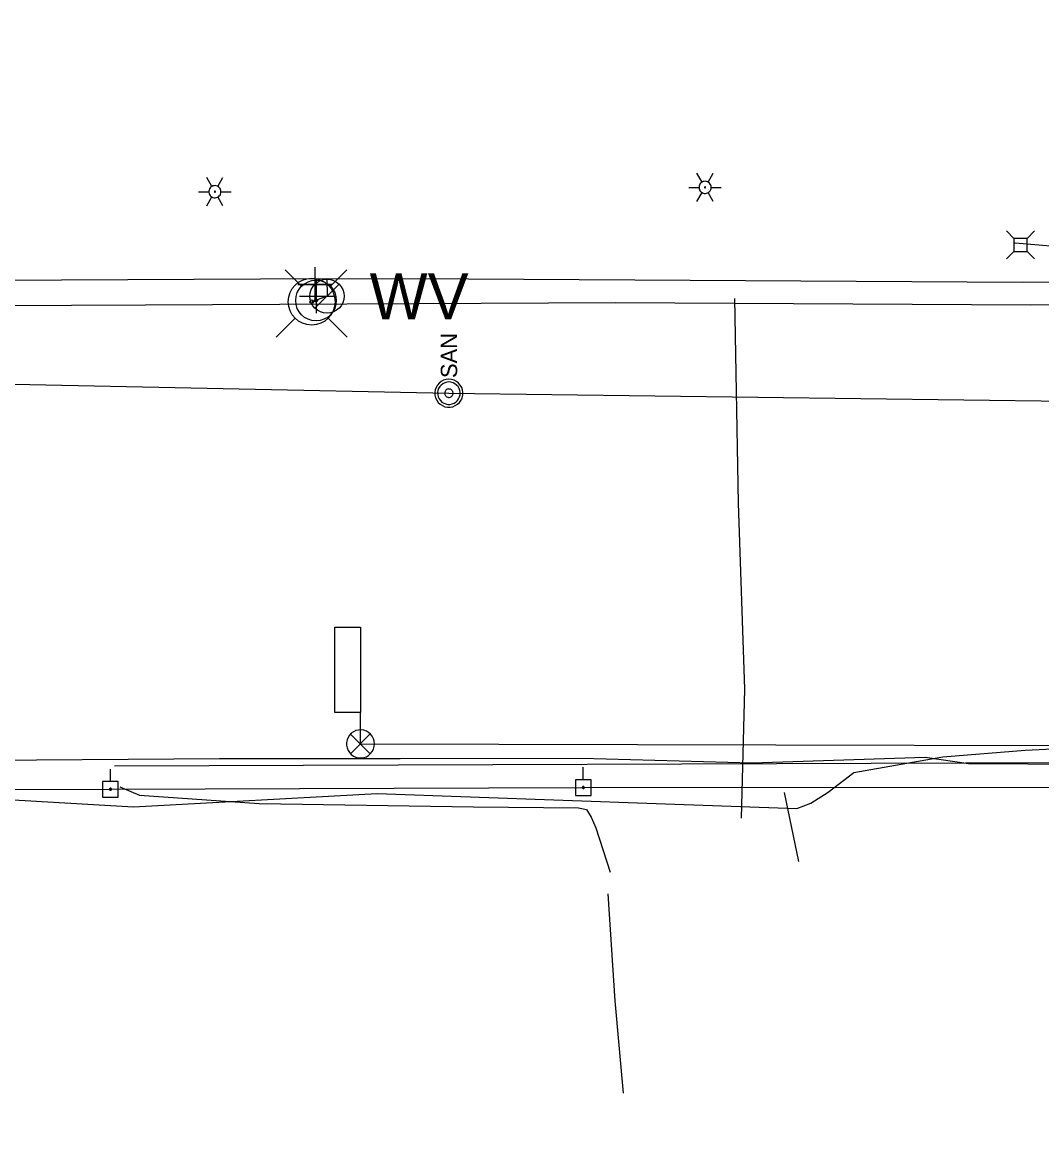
# Model space of a CAD drawing. Extents: x 596028 to 606371, y 330010 to 403088.
# Drawn here: x 601649 to 601888.4, y 366000.6 to 366261.4 of the extents above; entities that cross this region are included whole.
import ezdxf

# ---------------------------------------------------------------- set-up
doc = ezdxf.new("R2010")
doc.units = 0
for name, color, linetype in [('E_LTG', 7, 'Continuous'), ('E_SIG', 7, 'Continuous'), ('E_SIG_Conduit', 7, 'Continuous'), ('E_UTL_AG_Bold', 7, 'Continuous'), ('E_UTL_E', 7, 'Continuous'), ('E_UTL_E_UG', 7, 'Continuous'), ('E_UTL_EPowerPole', 7, 'Continuous'), ('E_UTL_FO_UG_MCI', 7, 'Continuous'), ('E_UTL_FO_UG_MWFN', 7, 'Continuous'), ('E_UTL_G_UG', 7, 'Continuous'), ('E_UTL_Loop_UG', 7, 'Continuous'), ('E_UTL_Overhead', 7, 'Continuous'), ('E_UTL_SAN_MH', 7, 'Continuous'), ('E_UTL_SAN_UG', 7, 'Continuous'), ('E_UTL_T_UG', 7, 'Continuous'), ('E_UTL_TV_UG', 7, 'Continuous'), ('E_UTL_W', 7, 'Continuous'), ('E_UTL_W_UG', 7, 'Continuous'), ('E_UTL_WHydrant', 7, 'Continuous')]:
    doc.layers.add(name, color=color, linetype=linetype)

# ---------------------------------------------------------------- blocks, each defined once
blk = doc.blocks.new('HYD')
at = {"layer": 'E_UTL_WHydrant'}
for p, q in [((-11.69, 11.7), (-25.35, 25.35)), ((11.7, 11.7), (25.36, 25.35))]:
    blk.add_line(p, q, dxfattribs=at)
for radius in [16.72, 1.28]:
    blk.add_circle((0, 0), radius, dxfattribs=at)
blk = doc.blocks.new('WV')
at = {"layer": 'E_UTL_W'}
blk.add_line((-8.62, -8.62), (8.62, 8.62), dxfattribs=at)
blk.add_circle((0, 0), 12.19, dxfattribs=at)
blk.add_text('WV', height=32.918, dxfattribs=at).set_placement((30.48, -16.46))
blk = doc.blocks.new('PED')
at = {"layer": 'E_UTL_AG_Bold'}
for p, q in [((-7.6, 7.6), (-16.2, 16.2)), ((7.6, 7.6), (16.2, 16.2)), ((-7.6, -7.6), (-16.2, -16.2)), ((7.6, -7.6), (16.2, -16.2))]:
    blk.add_line(p, q, dxfattribs=at)
blk.add_lwpolyline([(-7.6, -7.6), (7.6, -7.6), (7.6, 7.6), (-7.6, 7.6)], close=True, dxfattribs=at)

msp = doc.modelspace()

# ---------------------------------------------------------------- linework, layer by layer
at = {"layer": 'E_LTG'}
for points in [[(601808.58, 366223.89), (601807.39, 366225.95)], [(601810.01, 366223.89), (601811.2, 366225.95)], [(601693.49, 366222.86), (601692.3, 366224.93)], [(601695.63, 366221.63), (601695.61, 366221.9), (601695.53, 366222.16), (601695.41, 366222.4), (601695.24, 366222.61), (601695.03, 366222.79), (601694.8, 366222.93), (601694.54, 366223.01), (601694.27, 366223.05), (601694, 366223.04), (601693.74, 366222.98), (601693.49, 366222.86), (601693.27, 366222.71), (601693.08, 366222.51), (601692.93, 366222.28), (601692.83, 366222.03), (601692.78, 366221.76), (601692.78, 366221.49), (601692.83, 366221.22), (601692.93, 366220.97), (601693.08, 366220.74), (601693.27, 366220.55), (601693.49, 366220.39), (601693.74, 366220.28), (601694, 366220.21), (601694.27, 366220.2), (601694.54, 366220.24), (601694.8, 366220.33), (601695.03, 366220.46), (601695.24, 366220.64), (601695.41, 366220.85), (601695.53, 366221.09), (601695.61, 366221.36), (601695.63, 366221.63)], [(601695.63, 366221.63), (601695.61, 366221.9), (601695.53, 366222.16), (601695.41, 366222.4), (601695.24, 366222.61), (601695.03, 366222.79), (601694.8, 366222.93), (601694.54, 366223.01), (601694.27, 366223.05), (601694, 366223.04), (601693.74, 366222.98), (601693.49, 366222.86), (601693.27, 366222.71), (601693.08, 366222.51), (601692.93, 366222.28), (601692.83, 366222.03), (601692.78, 366221.76), (601692.78, 366221.49), (601692.83, 366221.22), (601692.93, 366220.97), (601693.08, 366220.74), (601693.27, 366220.55), (601693.49, 366220.39), (601693.74, 366220.28), (601694, 366220.21), (601694.27, 366220.2), (601694.54, 366220.24), (601694.8, 366220.33), (601695.03, 366220.46), (601695.24, 366220.64), (601695.41, 366220.85), (601695.53, 366221.09), (601695.61, 366221.36), (601695.63, 366221.63)], [(601695.63, 366221.63), (601695.61, 366221.9), (601695.53, 366222.16), (601695.41, 366222.4), (601695.24, 366222.61), (601695.03, 366222.79), (601694.8, 366222.93), (601694.54, 366223.01), (601694.27, 366223.05), (601694, 366223.04), (601693.74, 366222.98), (601693.49, 366222.86), (601693.27, 366222.71), (601693.08, 366222.51), (601692.93, 366222.28), (601692.83, 366222.03), (601692.78, 366221.76), (601692.78, 366221.49), (601692.83, 366221.22), (601692.93, 366220.97), (601693.08, 366220.74), (601693.27, 366220.55), (601693.49, 366220.39), (601693.74, 366220.28), (601694, 366220.21), (601694.27, 366220.2), (601694.54, 366220.24), (601694.8, 366220.33), (601695.03, 366220.46), (601695.24, 366220.64), (601695.41, 366220.85), (601695.53, 366221.09), (601695.61, 366221.36), (601695.63, 366221.63)], [(601694.92, 366222.86), (601696.11, 366224.93)], [(601810.73, 366222.65), (601810.7, 366222.92), (601810.63, 366223.18), (601810.5, 366223.42), (601810.33, 366223.63), (601810.13, 366223.81), (601809.89, 366223.95), (601809.64, 366224.04), (601809.37, 366224.07), (601809.1, 366224.06), (601808.83, 366224), (601808.58, 366223.89), (601808.36, 366223.73), (601808.18, 366223.53), (601808.03, 366223.3), (601807.93, 366223.05), (601807.88, 366222.78), (601807.88, 366222.51), (601807.93, 366222.24), (601808.03, 366221.99), (601808.18, 366221.76), (601808.36, 366221.57), (601808.58, 366221.41), (601808.83, 366221.3), (601809.1, 366221.23), (601809.37, 366221.22), (601809.64, 366221.26), (601809.89, 366221.35), (601810.13, 366221.48), (601810.33, 366221.66), (601810.5, 366221.87), (601810.63, 366222.12), (601810.7, 366222.38), (601810.73, 366222.65)], [(601810.73, 366222.65), (601810.7, 366222.92), (601810.63, 366223.18), (601810.5, 366223.42), (601810.33, 366223.63), (601810.13, 366223.81), (601809.89, 366223.95), (601809.64, 366224.04), (601809.37, 366224.07), (601809.1, 366224.06), (601808.83, 366224), (601808.58, 366223.89), (601808.36, 366223.73), (601808.18, 366223.53), (601808.03, 366223.3), (601807.93, 366223.05), (601807.88, 366222.78), (601807.88, 366222.51), (601807.93, 366222.24), (601808.03, 366221.99), (601808.18, 366221.76), (601808.36, 366221.57), (601808.58, 366221.41), (601808.83, 366221.3), (601809.1, 366221.23), (601809.37, 366221.22), (601809.64, 366221.26), (601809.89, 366221.35), (601810.13, 366221.48), (601810.33, 366221.66), (601810.5, 366221.87), (601810.63, 366222.12), (601810.7, 366222.38), (601810.73, 366222.65)], [(601810.73, 366222.65), (601810.7, 366222.92), (601810.63, 366223.18), (601810.5, 366223.42), (601810.33, 366223.63), (601810.13, 366223.81), (601809.89, 366223.95), (601809.64, 366224.04), (601809.37, 366224.07), (601809.1, 366224.06), (601808.83, 366224), (601808.58, 366223.89), (601808.36, 366223.73), (601808.18, 366223.53), (601808.03, 366223.3), (601807.93, 366223.05), (601807.88, 366222.78), (601807.88, 366222.51), (601807.93, 366222.24), (601808.03, 366221.99), (601808.18, 366221.76), (601808.36, 366221.57), (601808.58, 366221.41), (601808.83, 366221.3), (601809.1, 366221.23), (601809.37, 366221.22), (601809.64, 366221.26), (601809.89, 366221.35), (601810.13, 366221.48), (601810.33, 366221.66), (601810.5, 366221.87), (601810.63, 366222.12), (601810.7, 366222.38), (601810.73, 366222.65)], [(601690.39, 366221.63), (601692.78, 366221.63)], [(601692.3, 366218.33), (601693.49, 366220.39)], [(601694.32, 366221.63), (601694.32, 366221.65), (601694.32, 366221.67), (601694.3, 366221.69), (601694.29, 366221.71), (601694.27, 366221.72), (601694.25, 366221.73), (601694.23, 366221.74), (601694.21, 366221.74), (601694.19, 366221.74), (601694.17, 366221.74), (601694.15, 366221.73), (601694.13, 366221.72), (601694.11, 366221.7), (601694.1, 366221.68), (601694.09, 366221.66), (601694.09, 366221.64), (601694.09, 366221.61), (601694.09, 366221.59), (601694.1, 366221.57), (601694.11, 366221.55), (601694.13, 366221.54), (601694.15, 366221.52), (601694.17, 366221.51), (601694.19, 366221.51), (601694.21, 366221.51), (601694.23, 366221.51), (601694.25, 366221.52), (601694.27, 366221.53), (601694.29, 366221.54), (601694.3, 366221.56), (601694.32, 366221.58), (601694.32, 366221.6), (601694.32, 366221.63)], [(601696.11, 366218.33), (601694.92, 366220.39)], [(601695.63, 366221.63), (601698.02, 366221.63)], [(601805.49, 366222.65), (601807.87, 366222.65)], [(601807.39, 366219.35), (601808.58, 366221.41)], [(601809.42, 366222.65), (601809.42, 366222.67), (601809.41, 366222.69), (601809.4, 366222.71), (601809.39, 366222.73), (601809.37, 366222.74), (601809.35, 366222.76), (601809.33, 366222.76), (601809.31, 366222.77), (601809.28, 366222.77), (601809.26, 366222.76), (601809.24, 366222.75), (601809.22, 366222.74), (601809.21, 366222.72), (601809.19, 366222.7), (601809.19, 366222.68), (601809.18, 366222.66), (601809.18, 366222.64), (601809.19, 366222.61), (601809.19, 366222.59), (601809.21, 366222.57), (601809.22, 366222.56), (601809.24, 366222.54), (601809.26, 366222.54), (601809.28, 366222.53), (601809.31, 366222.53), (601809.33, 366222.53), (601809.35, 366222.54), (601809.37, 366222.55), (601809.39, 366222.57), (601809.4, 366222.58), (601809.41, 366222.6), (601809.42, 366222.63), (601809.42, 366222.65)], [(601811.2, 366219.35), (601810.01, 366221.41)], [(601810.73, 366222.65), (601813.11, 366222.65)]]:
    msp.add_lwpolyline(points, dxfattribs=at)
at = {"layer": 'E_SIG'}
for points in [[(601731.7, 366091.93), (601731.64, 366092.55), (601731.46, 366093.15), (601731.17, 366093.71), (601730.78, 366094.21), (601730.31, 366094.62), (601729.77, 366094.93), (601729.17, 366095.14), (601728.55, 366095.22), (601727.93, 366095.19), (601727.32, 366095.05), (601726.75, 366094.79), (601726.24, 366094.42), (601725.8, 366093.97), (601725.46, 366093.44), (601725.23, 366092.86), (601725.11, 366092.24), (601725.11, 366091.61), (601725.23, 366091), (601725.46, 366090.42), (601725.8, 366089.89), (601726.24, 366089.43), (601726.75, 366089.07), (601727.32, 366088.81), (601727.93, 366088.66), (601728.55, 366088.63), (601729.17, 366088.72), (601729.77, 366088.93), (601730.31, 366089.24), (601730.78, 366089.65), (601731.17, 366090.14), (601731.46, 366090.7), (601731.64, 366091.3), (601731.7, 366091.93)], [(601730.66, 366094.26), (601726.05, 366089.61)], [(601726.05, 366094.22), (601730.7, 366089.56)]]:
    msp.add_lwpolyline(points, dxfattribs=at)
at = {"layer": 'E_SIG_Conduit'}
msp.add_lwpolyline([(601728.4, 366091.93), (601988.43, 366091.32)], dxfattribs=at)
at = {"layer": 'E_UTL_E_UG'}
for points in [[(601881.87, 366209.66), (601882.12, 366209.66), (601913.41, 366206.95), (601939.28, 366206.13), (601985.8, 366207.5), (602013.73, 366209.14), (602020.98, 366212.54), (602022.64, 366218.84), (602024.46, 366242.12), (602038.64, 366261.44)], [(601671.85, 366081.88), (601676.52, 366079.86), (601704.59, 366077.9), (601754.96, 366077.13), (601779.59, 366076.89), (601781.44, 366076.51), (601782.53, 366074.74), (601783.68, 366072.2), (601787, 366061.84)]]:
    msp.add_lwpolyline(points, dxfattribs=at)
at = {"layer": 'E_UTL_EPowerPole'}
for points in [[(601669.67, 366083.12), (601669.67, 366086.03)], [(601780.68, 366083.53), (601780.68, 366086.43)], [(601671.51, 366083.12), (601667.83, 366083.12)], [(601667.83, 366083.12), (601667.83, 366079.43)], [(601671.51, 366079.43), (601671.51, 366083.12)], [(601782.52, 366083.53), (601778.84, 366083.53)], [(601778.84, 366083.53), (601778.84, 366079.83)], [(601782.52, 366079.83), (601782.52, 366083.53)], [(601669.94, 366081.28), (601669.94, 366081.32), (601669.92, 366081.37), (601669.9, 366081.41), (601669.87, 366081.44), (601669.84, 366081.47), (601669.8, 366081.49), (601669.76, 366081.51), (601669.71, 366081.51), (601669.67, 366081.51), (601669.62, 366081.5), (601669.58, 366081.48), (601669.55, 366081.46), (601669.51, 366081.42), (601669.49, 366081.39), (601669.47, 366081.34), (601669.46, 366081.3), (601669.46, 366081.25), (601669.47, 366081.21), (601669.49, 366081.17), (601669.51, 366081.13), (601669.55, 366081.1), (601669.58, 366081.07), (601669.62, 366081.05), (601669.67, 366081.04), (601669.71, 366081.04), (601669.76, 366081.04), (601669.8, 366081.06), (601669.84, 366081.08), (601669.87, 366081.11), (601669.9, 366081.15), (601669.92, 366081.19), (601669.94, 366081.23), (601669.94, 366081.28)], [(601778.84, 366079.83), (601782.52, 366079.83)], [(601780.95, 366081.68), (601780.95, 366081.73), (601780.93, 366081.77), (601780.91, 366081.81), (601780.88, 366081.85), (601780.85, 366081.88), (601780.81, 366081.9), (601780.77, 366081.91), (601780.72, 366081.92), (601780.68, 366081.92), (601780.63, 366081.91), (601780.59, 366081.89), (601780.56, 366081.86), (601780.52, 366081.83), (601780.5, 366081.79), (601780.48, 366081.75), (601780.47, 366081.71), (601780.47, 366081.66), (601780.48, 366081.62), (601780.5, 366081.57), (601780.52, 366081.54), (601780.56, 366081.5), (601780.59, 366081.48), (601780.63, 366081.46), (601780.68, 366081.45), (601780.72, 366081.44), (601780.77, 366081.45), (601780.81, 366081.47), (601780.85, 366081.49), (601780.88, 366081.52), (601780.91, 366081.55), (601780.93, 366081.59), (601780.95, 366081.64), (601780.95, 366081.68)], [(601667.83, 366079.43), (601671.51, 366079.43)]]:
    msp.add_lwpolyline(points, dxfattribs=at)
at = {"layer": 'E_UTL_FO_UG_MCI'}
msp.add_line((601670.63, 366086.79), (601892.68, 366087.55), dxfattribs=at)
at = {"layer": 'E_UTL_FO_UG_MWFN'}
msp.add_lwpolyline([(601630.83, 366088.05), (601695.26, 366088.47), (601737.72, 366088.54), (601780.39, 366088.55), (601820.34, 366087.52), (601861.01, 366088.82), (601871.13, 366087.29), (601912.95, 366087.07), (601951.66, 366087.55), (601989.97, 366088.15), (602007.28, 366088.14), (602016.63, 366087.72), (602022.69, 366084.76), (602028.43, 366079.28), (602031.08, 366072.06), (602031.82, 366056.69), (602032.79, 366023.71), (602031.96, 365991.27), (602030.32, 365959.77), (602030.84, 365929.53), (602028.45, 365917.15)], dxfattribs=at)
at = {"layer": 'E_UTL_G_UG'}
for points in [[(601257.24, 366194.79), (601329.82, 366193.2), (601336.71, 366193.43), (601379.22, 366193.73), (601470.06, 366194.18), (601507.73, 366194.22), (601643.1, 366194.94), (601677.95, 366195.03), (601788.27, 366195.57), (601885.75, 366195.03), (601923.91, 366195.66), (602032.17, 366195.19), (602072.71, 366194.94)], [(601816.2, 366196.58), (601817.03, 366148.47), (601818.54, 366104.76), (601817.81, 366074.49)]]:
    msp.add_lwpolyline(points, dxfattribs=at)
at = {"layer": 'E_UTL_Loop_UG'}
msp.add_line((601728.4, 366091.93), (601728.4, 366099.32), dxfattribs=at)
msp.add_lwpolyline([(601728.4, 366119.32), (601728.4, 366099.32), (601722.4, 366099.32), (601722.4, 366119.32), (601728.4, 366119.32)], dxfattribs=at)
at = {"layer": 'E_UTL_Overhead'}
msp.add_lwpolyline([(601249.7, 366078.68), (601344.65, 366080.23), (601543.43, 366080.93), (601669.7, 366081.28), (601780.71, 366081.68), (601890.31, 366081.76), (601961.16, 366077.77), (602036.2, 366067.33), (602181.58, 366085.08), (602296.72, 366081.44), (602344.56, 366079.52), (602371.94, 366078.93), (602585.07, 366035.91), (602953.71, 366030.37), (603201.09, 366091.48), (603317.6, 366100.34), (603443.01, 366096.25), (603471.34, 366095.25), (603557.26, 366094.43), (603700.38, 366092.15), (603857.89, 366090.59), (604035.11, 366088.93), (604164.86, 366086.71)], dxfattribs=at)
at = {"layer": 'E_UTL_SAN_MH'}
for points in [[(601749.15, 366177.61), (601748.52, 366177.55), (601747.92, 366177.37), (601747.36, 366177.09), (601746.87, 366176.7), (601746.46, 366176.22), (601746.14, 366175.68), (601745.94, 366175.09), (601745.85, 366174.47), (601745.88, 366173.84), (601746.03, 366173.23), (601746.29, 366172.66), (601746.65, 366172.15), (601747.11, 366171.72), (601747.63, 366171.38), (601748.22, 366171.14), (601748.83, 366171.02), (601749.46, 366171.02), (601750.08, 366171.14), (601750.66, 366171.38), (601751.19, 366171.72), (601751.64, 366172.15), (601752, 366172.66), (601752.26, 366173.23), (601752.41, 366173.84), (601752.44, 366174.47), (601752.35, 366175.09), (601752.15, 366175.68), (601751.83, 366176.22), (601751.42, 366176.7), (601750.93, 366177.09), (601750.37, 366177.37), (601749.77, 366177.55), (601749.15, 366177.61)], [(601749.15, 366176.95), (601748.65, 366176.9), (601748.16, 366176.76), (601747.72, 366176.53), (601747.32, 366176.22), (601746.99, 366175.84), (601746.74, 366175.41), (601746.58, 366174.93), (601746.51, 366174.43), (601746.53, 366173.93), (601746.65, 366173.45), (601746.86, 366172.99), (601747.15, 366172.58), (601747.51, 366172.23), (601747.94, 366171.96), (601748.4, 366171.78), (601748.89, 366171.68), (601749.4, 366171.68), (601749.89, 366171.78), (601750.36, 366171.96), (601750.78, 366172.23), (601751.14, 366172.58), (601751.43, 366172.99), (601751.64, 366173.45), (601751.76, 366173.93), (601751.78, 366174.43), (601751.71, 366174.93), (601751.55, 366175.41), (601751.3, 366175.84), (601750.97, 366176.22), (601750.57, 366176.53), (601750.13, 366176.76), (601749.64, 366176.9), (601749.15, 366176.95)], [(601749.15, 366175.3), (601748.96, 366175.28), (601748.78, 366175.23), (601748.61, 366175.14), (601748.46, 366175.03), (601748.34, 366174.88), (601748.24, 366174.72), (601748.18, 366174.54), (601748.16, 366174.36), (601748.17, 366174.17), (601748.21, 366173.99), (601748.29, 366173.81), (601748.4, 366173.66), (601748.53, 366173.53), (601748.69, 366173.43), (601748.87, 366173.36), (601749.05, 366173.32), (601749.24, 366173.32), (601749.42, 366173.36), (601749.6, 366173.43), (601749.76, 366173.53), (601749.89, 366173.66), (601750, 366173.81), (601750.08, 366173.99), (601750.13, 366174.17), (601750.13, 366174.36), (601750.11, 366174.54), (601750.05, 366174.72), (601749.95, 366174.88), (601749.83, 366175.03), (601749.68, 366175.14), (601749.51, 366175.23), (601749.33, 366175.28), (601749.15, 366175.3)]]:
    msp.add_lwpolyline(points, dxfattribs=at)
at = {"layer": 'E_UTL_SAN_UG'}
for p, q in [((601434.63, 366180.84), (601749.15, 366174.31)), ((601749.15, 366174.31), (602066.06, 366170.27))]:
    msp.add_line(p, q, dxfattribs=at)
at = {"layer": 'E_UTL_T_UG'}
for points in [[(601622.72, 366080.18), (601675.13, 366077.13), (601732.28, 366080.3), (601797.81, 366077.96), (601830.83, 366076.76), (601834.12, 366078.02), (601838.23, 366080.6), (601844.25, 366085.23), (601865.13, 366088.87), (601884.42, 366090.49), (601900.75, 366091.27), (601952.43, 366091.49), (602004.71, 366092.28), (602011.35, 366091.52), (602017.63, 366087.51), (602023.45, 366081.86), (602028.54, 366074.33), (602033.32, 366066.35), (602035.88, 366061.97), (602039.15, 366058.92), (602051.36, 366058.25), (602055.93, 366059.51), (602057.03, 366063.43)], [(601827.85, 366080.53), (601831.26, 366064.33)]]:
    msp.add_lwpolyline(points, dxfattribs=at)
at = {"layer": 'E_UTL_TV_UG'}
msp.add_lwpolyline([(601786.47, 366056.72), (601788.14, 366031.59), (601790.08, 366009.87)], dxfattribs=at)
at = {"layer": 'E_UTL_W_UG'}
for points in [[(601332.47, 366197.89), (601447.12, 366198.03), (601463.29, 366198.33), (601513.23, 366199.35), (601564.74, 366200.47), (601720.49, 366201.24), (601753.76, 366201.15), (601883.86, 366200.37), (601941.58, 366200.84), (602013.66, 366202.16), (602030.81, 366201), (602038.67, 366198.62), (602042.58, 366198.35)], [(601717.72, 366195.84), (601717.72, 366203.84)], [(601717.77, 366195.94), (601717.77, 366203.94)], [(601713.72, 366199.84), (601721.72, 366199.84)], [(601713.77, 366199.94), (601721.77, 366199.94)], [(601720.49, 366201.24), (601720.53, 366197.09), (601716.93, 366195.8)], [(601718.07, 366193.09), (601718.07, 366201.09)], [(601714.07, 366197.09), (601722.07, 366197.09)]]:
    msp.add_lwpolyline(points, dxfattribs=at)
at = {"layer": 'E_UTL_WHydrant'}
for points in [[(601714.62, 366199.4), (601710.72, 366203.3)], [(601721.29, 366199.4), (601725.19, 366203.3)]]:
    msp.add_lwpolyline(points, dxfattribs=at)
for radius in [4.77, 0.365]:
    msp.add_circle((601717.95, 366196.07), radius, dxfattribs=at)

# ---------------------------------------------------------------- block references
at = {"layer": 'E_SIG', "xscale": 0.32808333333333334, "yscale": 0.32808333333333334}
msp.add_blockref('WV', (601720.53, 366197.09), dxfattribs=at)
at = {"layer": 'E_SIG', "xscale": 0.32808333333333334, "yscale": 0.32808333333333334, "rotation": 180}
msp.add_blockref('HYD', (601716.93, 366195.8), dxfattribs=at)
at = {"layer": 'E_UTL_E', "xscale": 0.20316663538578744, "yscale": 0.20316663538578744}
msp.add_blockref('PED', (601883.35, 366209.12), dxfattribs=at)

# ---------------------------------------------------------------- texts
at = {"layer": 'E_UTL_SAN_MH'}
msp.add_text('SAN', height=3.849, rotation=90, dxfattribs=at).set_placement((601751.09, 366177.87))

doc.saveas('drawing.dxf')
